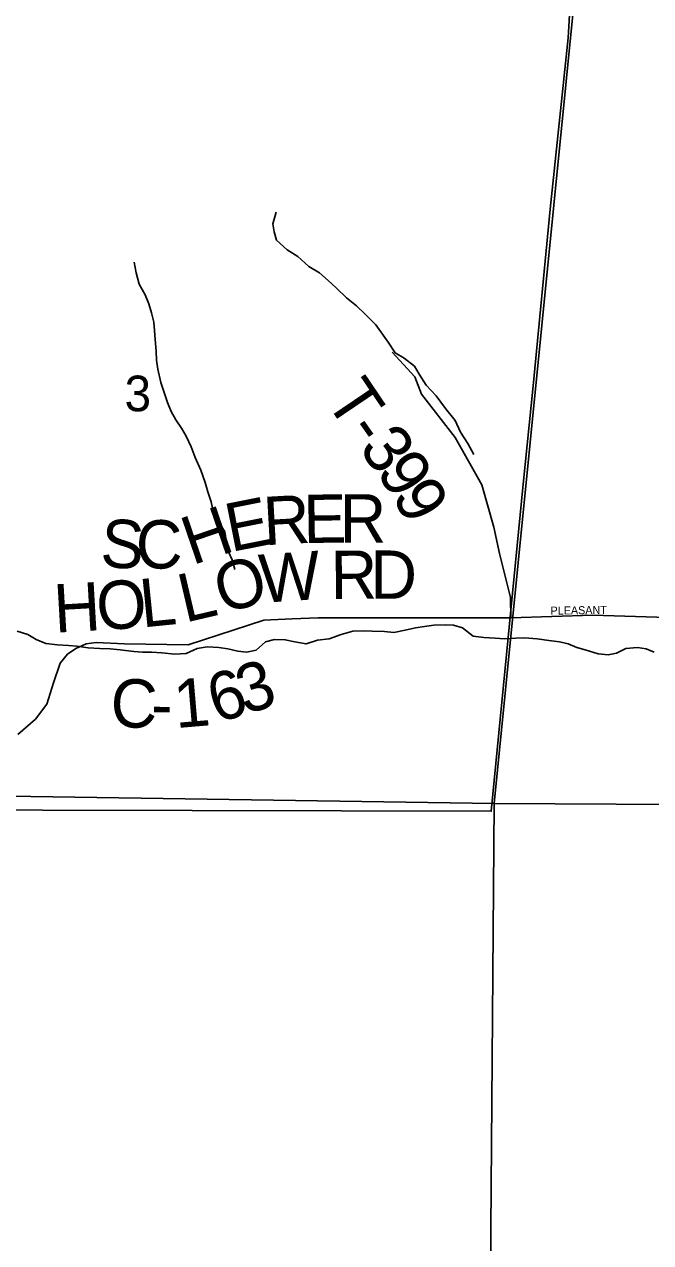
# Model space of a CAD drawing. Extents: x 1624196 to 2029251, y 146837 to 440034.
# Drawn here: x 1838276 to 1842163, y 274356 to 281916 of the extents above; entities that cross this region are included whole.
import ezdxf

# ---------------------------------------------------------------- set-up
doc = ezdxf.new("R2010")
doc.units = 0
for name, color, linetype in [('GM_X_City_Street', 7, 'Continuous'), ('GM_X_City_Street_Text', 7, 'Continuous'), ('GM_X_Corporation', 7, 'Continuous'), ('GM_X_County_Road', 7, 'Continuous'), ('GM_X_County_Road_Text', 7, 'Continuous'), ('GM_X_Minor_River', 7, 'Continuous'), ('GM_X_Section', 7, 'Continuous'), ('GM_X_Section_Text', 7, 'Continuous'), ('GM_X_Township_Road', 7, 'Continuous'), ('GM_X_Township_Road_Text', 7, 'Continuous')]:
    doc.layers.add(name, color=color, linetype=linetype)

msp = doc.modelspace()

# ---------------------------------------------------------------- linework, layer by layer
at = {"layer": 'GM_X_City_Street'}
msp.add_lwpolyline([(1841295.2, 278232.2), (1841804.3, 278248.9), (1842533.4, 278226.4), (1843261.3, 278029.5), (1843961.5, 277915.1), (1844098, 277995.2), (1844370.1, 278154.9)], dxfattribs=at)
at = {"layer": 'GM_X_Corporation'}
msp.add_lwpolyline([(1834673.4, 277048.6), (1841173.8, 277032.7), (1841373.1, 279063.4), (1841434.6, 279673.6), (1841539.5, 280770), (1841651.8, 281832.2), (1841676.4, 282260.6)], dxfattribs=at)
at = {"layer": 'GM_X_County_Road'}
msp.add_lwpolyline([(1838236.7, 277509.9), (1838346.5, 277604.7), (1838416.1, 277697.2), (1838457.6, 277829.7), (1838499, 277952.2), (1838544.7, 278007.2), (1838594.8, 278042.8), (1838660.2, 278071), (1838722.8, 278079.5), (1838897.1, 278072.4), (1839293.6, 278066.3), (1839763.6, 278218.9), (1839937.8, 278227.8), (1840100, 278232.5), (1841295.2, 278232.2)], dxfattribs=at)
at = {"layer": 'GM_X_Minor_River'}
for points in [[(1841065.9, 279245.9), (1841029.7, 279315.9), (1840983.6, 279385.9), (1840949.4, 279457.9), (1840889.3, 279531.9), (1840833.1, 279609.9), (1840771, 279677.8), (1840726.9, 279745.8), (1840696.8, 279795.8), (1840632.7, 279843.7), (1840578.7, 279877.7), (1840534.5, 279943.7), (1840458.3, 280051.6), (1840392.2, 280117.6), (1840338.1, 280169.5), (1840276, 280219.5), (1840211.9, 280281.4), (1840161.8, 280327.4), (1840107.8, 280373.3), (1840041.7, 280413.2), (1839973.6, 280475.1), (1839907.5, 280517), (1839841.4, 280577), (1839827.3, 280629), (1839819.2, 280679.1), (1839839, 280751.2)], [(1839582.2, 278533.3), (1839566.1, 278593.4), (1839544, 278643.4), (1839531.9, 278699.4), (1839519.7, 278767.5), (1839483.6, 278829.5), (1839449.5, 278885.5), (1839435.4, 278953.6), (1839415.2, 279015.6), (1839399.1, 279073.7), (1839370.9, 279149.7), (1839336.8, 279227.8), (1839312.6, 279293.8), (1839280.5, 279359.8), (1839252.4, 279409.8), (1839216.3, 279461.8), (1839188.2, 279513.8), (1839164.1, 279569.9), (1839139.9, 279643.9), (1839123.8, 279694), (1839105.6, 279776.1), (1839095.5, 279832.1), (1839093.4, 279888.2), (1839087.2, 279960.3), (1839085.1, 280016.4), (1839079, 280068.4), (1839064.9, 280126.5), (1839048.7, 280182.5), (1839026.6, 280236.6), (1838988.5, 280304.6), (1838970.3, 280374.6), (1838958.2, 280440.7)], [(1841256.4, 278102.6), (1841198.4, 278106.5), (1841128.4, 278110.3), (1841062.4, 278120.2), (1840996.4, 278170.1), (1840940.4, 278188), (1840888.4, 278189.9), (1840818.4, 278187.7), (1840760.5, 278179.6), (1840704.5, 278171.4), (1840640.6, 278157.2), (1840568.6, 278143), (1840510.7, 278148.9), (1840434.7, 278150.7), (1840382.7, 278152.6), (1840314.8, 278150.5), (1840242.8, 278130.3), (1840168.9, 278102), (1840095, 278093.8), (1840025.1, 278071.7), (1839955.1, 278083.5), (1839895.1, 278097.4), (1839829.1, 278099.2), (1839773.2, 278085.1), (1839715.3, 278032.9), (1839655.4, 278020.7), (1839601.4, 278026.6), (1839539.4, 278040.5), (1839483.4, 278048.4), (1839411.4, 278052.2), (1839349.5, 278042), (1839279.6, 278011.8), (1839209.6, 278007.6), (1839129.7, 278015.5), (1839065.7, 278019.3), (1839009.7, 278019.2), (1838955.7, 278025.1), (1838871.7, 278034.9), (1838809.8, 278040.8), (1838745.8, 278042.6), (1838671.8, 278046.5), (1838601.8, 278056.3), (1838549.8, 278062.2), (1838481.9, 278066), (1838409.9, 278073.9), (1838349.9, 278097.8), (1838297.8, 278129.7), (1838231.8, 278149.6)], [(1842186.1, 278020.7), (1842136.1, 278040.6), (1842082.1, 278048.5), (1842010.1, 278042.3), (1841952.2, 278014.1), (1841900.3, 278004), (1841838.3, 278009.8), (1841756.3, 278033.7), (1841706.3, 278049.6), (1841652.3, 278071.5), (1841598.3, 278083.4), (1841532.3, 278093.2), (1841458.3, 278103.1), (1841380.3, 278108.9), (1841326.3, 278106.8), (1841256.4, 278102.6)]]:
    msp.add_lwpolyline(points, dxfattribs=at)
at = {"layer": 'GM_X_Section'}
for points in [[(1837003.5, 282364.8), (1841711.4, 282290.1), (1841192.2, 277080.3), (1835984.3, 277159.5)], [(1841711.4, 282290.1), (1846841.1, 282183.3), (1846488.4, 277052.7), (1841192.2, 277080.3)], [(1841192.2, 277080.3), (1841146.9, 271261.3), (1836592.9, 271331.1), (1835984.3, 277159.5)]]:
    msp.add_lwpolyline(points, close=True, dxfattribs=at)
at = {"layer": 'GM_X_Township_Road'}
msp.add_lwpolyline([(1841295.2, 278232.2), (1841293.1, 278358.6), (1841225.7, 278632.9), (1841190.9, 278795.1), (1841115.6, 279059.4), (1840950, 279353.2), (1840740.4, 279620.8), (1840699.9, 279728.8), (1840559, 279882.5)], dxfattribs=at)

# ---------------------------------------------------------------- texts
at = {"layer": 'GM_X_City_Street_Text'}
msp.add_text('PLEASANT', height=50, rotation=0.8055, dxfattribs=at).set_placement((1841542.6, 278252.6))
at = {"layer": 'GM_X_County_Road_Text'}
for s, rotation, p in [('E', 11.28177, (1839558, 278640.7)), ('R', 3.14346, (1839766.9, 278683.2)), ('E', 0.89357, (1840009.8, 278696.6)), ('R', 0.00001, (1840232.9, 278700.1)), ('H', 18.91244, (1839318.4, 278557.9)), ('S', 356.37714, (1838743.1, 278550.5)), ('C', 0.72905, (1838970, 278537.1)), ('O', 15.61063, (1839505, 278256.9)), ('W', 3.89855, (1839743.3, 278325.2)), ('R', 0.28687, (1840177.5, 278349.9)), ('D', 0.01275, (1840423.5, 278351.1)), ('H', 3.27116, (1838466.7, 278140.6)), ('O', 3.48075, (1838731.5, 278155.7)), ('L', 5.76203, (1839008, 278172.8)), ('L', 13.17054, (1839273, 278202.3)), ('6', 17.13922, (1839469.1, 277577.5)), ('3', 17.0352, (1839645.6, 277631.9)), ('C', 357.93495, (1838807.2, 277557.5)), ('1', 4.86054, (1839216.2, 277548.4)), ('-', 359.45159, (1839062.1, 277548.5))]:
    msp.add_text(s, height=300, rotation=rotation, dxfattribs=at).set_placement(p)
at = {"layer": 'GM_X_Section_Text'}
msp.add_text('3', height=221, rotation=0.00001, dxfattribs=at).set_placement((1838898.4, 279515.1))
at = {"layer": 'GM_X_Township_Road_Text'}
for s, rotation, p in [('T', 304.05141, (1840138.4, 279584.9)), ('-', 305.15304, (1840267.6, 279393.8)), ('3', 307.26871, (1840345.7, 279283.3)), ('9', 303.80121, (1840454.8, 279140.2)), ('9', 298.91157, (1840554.1, 278992.4))]:
    msp.add_text(s, height=300, rotation=rotation, dxfattribs=at).set_placement(p)

doc.saveas('drawing.dxf')
